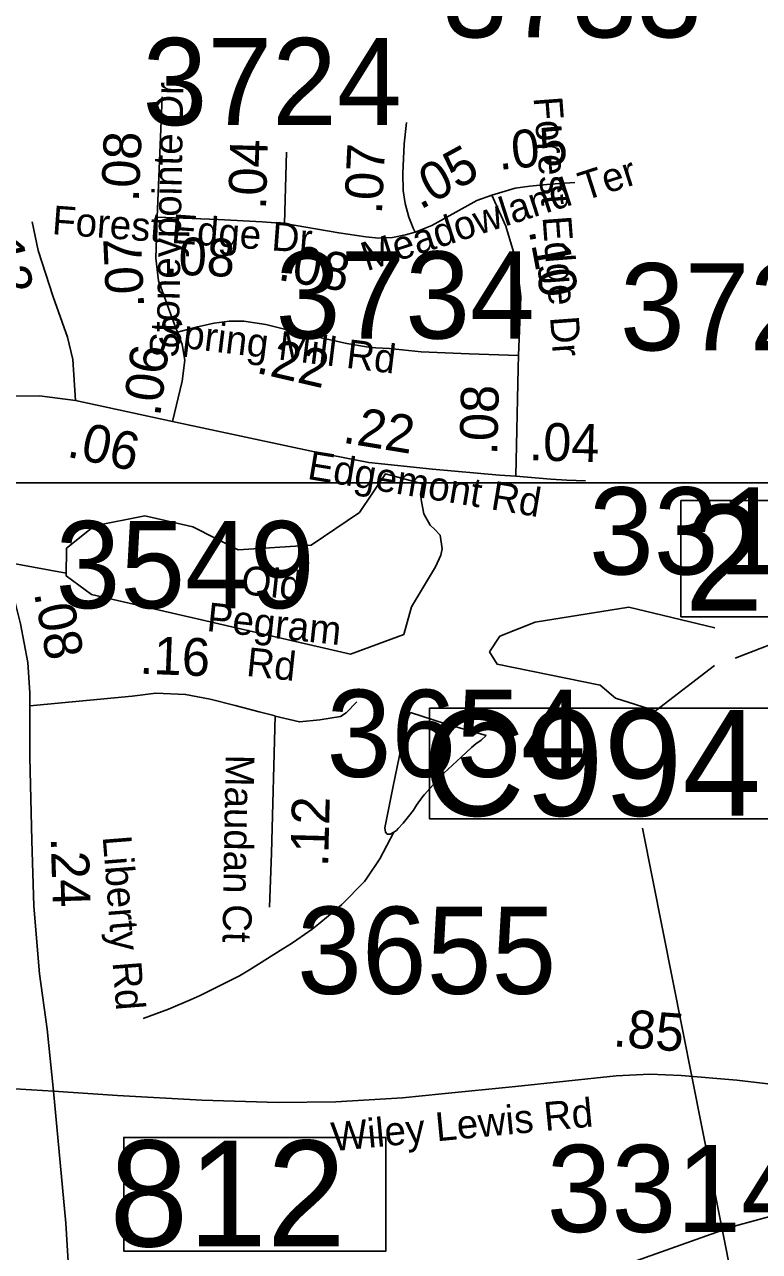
# Model space of a CAD drawing. Extents: x 1662474 to 1856135, y 779280 to 917889.
# Drawn here: x 1775921 to 1778351, y 824049 to 828102 of the extents above; entities that cross this region are included whole.
import ezdxf

# ---------------------------------------------------------------- set-up
doc = ezdxf.new("R2010")
doc.units = 0
for name, color, linetype in [('Cogo Default Point CELL', 7, 'Continuous'), ('Exist Hydrographic Misc Water Feature', 7, 'Continuous'), ('Exist Hydrographic Pond Under 1500 Sq Ft', 7, 'Continuous'), ('Exist Road Non-System Type 51', 7, 'Continuous'), ('Exist Road Primary Interstate Structure Standard Bridge Number Label', 7, 'Continuous'), ('Exist Road Secondary Mileage Tenths English Label', 7, 'Continuous'), ('Exist Road Secondary Structure Standard Bridge Number Label', 7, 'Continuous'), ('Exist Road Secondary Type 51 Attributed', 7, 'Continuous'), ('Exist Road Secondary Type 51 Label', 7, 'Continuous'), ('Exist Utilities Electrical Transmission Line', 7, 'Continuous'), ('Exist Vertical Profile Horizontal Axis Label Major', 7, 'Continuous'), ('Map Preparation Inset Cut Line', 7, 'Continuous'), ('Prop DGN Element Guardrail', 7, 'Continuous'), ('Scratch_Level_0', 7, 'Continuous')]:
    doc.layers.add(name, color=color, linetype=linetype)

msp = doc.modelspace()

# ---------------------------------------------------------------- linework, layer by layer
at = {"layer": 'Exist Hydrographic Misc Water Feature'}
for points in [[(1778270.3, 826009.3), (1779265.4, 826392.7), (1779474.4, 826526.2), (1779692.3, 826774.6), (1779894.3, 827046.2)], [(1775745.5, 826347.3), (1776059.3, 826289.3)], [(1776312.9, 824818.2), (1776397.4, 824849.5), (1776471.6, 824881), (1776501.7, 824894.7), (1776632.2, 824959.6), (1776664.5, 824979.4), (1776774.9, 825048.5), (1776803.2, 825066.3), (1776821.2, 825078.2), (1776871.7, 825113.7), (1776893.8, 825131.5), (1776926, 825157.3), (1776940.1, 825169.2), (1776954.1, 825181.1), (1776970.3, 825194.9), (1777044.9, 825270.4), (1777052.9, 825282.3), (1777095.4, 825346), (1777142.1, 825433.6)]]:
    msp.add_lwpolyline(points, dxfattribs=at)
at = {"layer": 'Exist Hydrographic Pond Under 1500 Sq Ft'}
for points in [[(1777175.3, 826086.9), (1776999.2, 826021.6), (1776142.3, 826219.6), (1776059.2, 826280.3), (1776060.3, 826372.2), (1776152.1, 826445.9), (1776319.2, 826478.5), (1776477.1, 826442.5), (1776627.2, 826367.2), (1776869.2, 826382.1), (1777028.1, 826490.6), (1777114.6, 826617.9), (1777237.2, 826584.3), (1777230, 826550.7), (1777233.6, 826526.6), (1777240.8, 826485.8), (1777262.4, 826448.6), (1777276.9, 826435.4), (1777294.9, 826415), (1777302.3, 826369.9), (1777297.3, 826348.9), (1777279.3, 826310.5), (1777200.1, 826178.3), (1777175.3, 826086.9)], [(1777458.6, 826029.3), (1777492.6, 826081.2), (1777609.5, 826128), (1777918.5, 826177.5), (1778203.5, 826109.4)], [(1778202.5, 825984.6), (1778007.5, 825834.3), (1777874.6, 825876.5), (1777824.6, 825920.1), (1777483.6, 825989.4), (1777458.6, 826029.3)], [(1777142.1, 825433.6), (1777130.2, 825427.7), (1777120.2, 825427.8), (1777114.2, 825433.9), (1777112.4, 825447.9), (1777139.4, 825585.7), (1777172.9, 825745.5), (1777189.3, 825811.3), (1777191.5, 825819.3), (1777197.5, 825829.2), (1777313.1, 825792.3)], [(1777313.1, 825792.3), (1777447, 825753.2), (1777430.8, 825737.3), (1777412.8, 825725.4), (1777398.6, 825713.6), (1777364.4, 825681.8), (1777307.8, 825628.3), (1777261.5, 825578.7), (1777243.4, 825558.8), (1777237.3, 825550.9), (1777217, 825523), (1777206.9, 825507), (1777190.7, 825485.2), (1777172.5, 825463.4), (1777156.3, 825445.5), (1777150.3, 825439.6), (1777142.1, 825433.6)]]:
    msp.add_lwpolyline(points, dxfattribs=at)
at = {"layer": 'Exist Road Non-System Type 51'}
msp.add_lwpolyline([(1776749.9, 825817.6), (1776830, 825798.4), (1776897.6, 825805), (1776965.4, 825816), (1776984.4, 825828.4), (1777019.5, 825864.2)], dxfattribs=at)
at = {"layer": 'Exist Road Primary Interstate Structure Standard Bridge Number Label'}
msp.add_lwpolyline([(1777115.6, 824425.2), (1776249.2, 824425.2), (1776249.2, 824049.6), (1777115.6, 824049.6)], close=True, dxfattribs=at)
at = {"layer": 'Exist Road Secondary Structure Standard Bridge Number Label'}
msp.add_lwpolyline([(1778090.9, 826529.9), (1779019.9, 826529.9), (1779019.9, 826145.8), (1778090.9, 826145.8)], close=True, dxfattribs=at)
at = {"layer": 'Exist Road Secondary Type 51 Attributed'}
msp.add_line((1776090.2, 826860), (1776410.8, 826790.5), dxfattribs=at)
for points in [[(1776359.2, 827465.3), (1776376.4, 827863.9)], [(1777212.2, 827416), (1777205.6, 827429.7), (1777197.9, 827449.7), (1777192.1, 827465.3), (1777179.5, 827511), (1777173.2, 827553.6), (1777171.6, 827610.4), (1777176.3, 827708.1), (1777184.2, 827778.9)], [(1776780.6, 827445.4), (1776787.4, 827681)], [(1777466.4, 827538.1), (1777543, 827562.1), (1777591.4, 827568.4), (1777658.4, 827574.6), (1777740.4, 827580.5)], [(1777212.2, 827416), (1777267.2, 827438.5), (1777416.6, 827520.5), (1777466.4, 827538.1)], [(1777466.4, 827538.1), (1777511.8, 827435.6), (1777540.7, 827340), (1777548.8, 827288.9), (1777557.6, 827241.4), (1777561.7, 827202.9), (1777554.6, 827008.9)], [(1776090.2, 826860), (1776081.3, 826995.7), (1776063.5, 827069.1), (1776016.4, 827202.1), (1775966.7, 827355.2), (1775946, 827450.3)], [(1776426.9, 827085.6), (1776421.9, 827098.7), (1776364, 827255.9), (1776355.7, 827330.3), (1776359.2, 827465.3)], [(1776359.2, 827465.3), (1776561.6, 827457.9), (1776706.9, 827450), (1776780.6, 827445.4)], [(1776780.6, 827445.4), (1776959.7, 827413.6), (1777049.5, 827400.7), (1777091.9, 827396.1), (1777137.5, 827398.9), (1777180.8, 827407.8), (1777212.2, 827416)], [(1776426.9, 827085.6), (1776493.2, 827103.4), (1776548.4, 827115.9), (1776597.3, 827122.2), (1776646.2, 827122.2), (1776718.9, 827110.9), (1776846.8, 827079.6), (1776986.8, 827048.4), (1777051.9, 827036.9), (1777082.9, 827034.4), (1777127.9, 827032.4), (1777232.8, 827020.4), (1777391.6, 827014.4), (1777554.6, 827008.9)], [(1776410.8, 826790.5), (1776442, 826924.5), (1776450.9, 826993.5), (1776442.6, 827044.9), (1776426.9, 827085.6)], [(1777554.6, 827008.9), (1777553.2, 826967.4), (1777544.8, 826610)], [(1775555, 826873.7), (1775970.8, 826875.4), (1776090.2, 826860)], [(1776410.8, 826790.5), (1776894.8, 826687.7), (1777059, 826654.9), (1777269.7, 826633.1), (1777491.6, 826613.4), (1777544.8, 826610)], [(1777544.8, 826610), (1777661, 826600.1), (1777714.1, 826596.8), (1777775.6, 826595.1)], [(1775938.7, 825851.1), (1775939.2, 825894.3), (1775932.4, 825994.6), (1775908, 826121.7), (1775889.6, 826196.8), (1775869.8, 826241.1)], [(1775938.7, 825851.1), (1776277.2, 825882.7), (1776354.8, 825893.1), (1776453.6, 825889.2), (1776534.8, 825873.5), (1776617, 825852.8), (1776696.6, 825831.2), (1776749.7, 825818)], [(1776017.1, 824578.4), (1775995.9, 824783.3), (1775970.6, 824965.3), (1775952.3, 825189.5), (1775945.4, 825406.7), (1775939.3, 825681.2), (1775938.7, 825851.1)], [(1776749.7, 825818), (1776738.1, 825364.1), (1776731.1, 825185.7)], [(1776017.1, 824578.4), (1775797.7, 824591.7), (1775410.2, 824608.3), (1775214.3, 824612), (1775087.4, 824616.3)], [(1779123.7, 824448.6), (1778990.9, 824477.4), (1778586.3, 824569.6), (1778415.9, 824598.4), (1778275.7, 824614.6), (1778091.3, 824629.4), (1777988, 824634.5), (1777876.6, 824628.6), (1777544.2, 824593.9), (1777300.4, 824569.6), (1777170.5, 824556.3), (1776950, 824543), (1776759.6, 824540.8), (1776507.3, 824548.9), (1776228.9, 824563.6), (1776017.1, 824578.4)], [(1776249.1, 823174.5), (1776224.8, 823218.1), (1776203.4, 823253.5), (1776159.8, 823360.4), (1776130.6, 823445.5), (1776118.9, 823500.6), (1776104.9, 823596.5), (1776083.7, 823796.3), (1776070.4, 823942.6), (1776057.7, 824142.4), (1776017.1, 824578.4)]]:
    msp.add_lwpolyline(points, dxfattribs=at)
at = {"layer": 'Exist Utilities Electrical Transmission Line'}
msp.add_lwpolyline([(1778616.1, 824226.9), (1778259.3, 824130.1), (1777840.4, 823981.4), (1777157, 823735.4), (1776714.1, 823568.2), (1776593.9, 823534.8), (1776008, 823514.3), (1775172.1, 823503.4), (1774494.2, 823493.6), (1773698.4, 823470.5), (1772902.4, 823467.3), (1772022.8, 823486.6), (1771247.2, 823515.2), (1770563.3, 823555.4), (1770135.7, 823575.9), (1769436, 823594.1), (1768966.2, 823621.1)], dxfattribs=at)
at = {"layer": 'Exist Vertical Profile Horizontal Axis Label Major'}
msp.add_line((1778717.8, 821663.6), (1777963.7, 825446.9), dxfattribs=at)
msp.add_lwpolyline([(1777259.4, 825843.1), (1778542.2, 825843.1), (1778542.2, 825478.1), (1777259.4, 825478.1)], close=True, dxfattribs=at)
at = {"layer": 'Map Preparation Inset Cut Line'}
for points in [[(1731035.7, 826588.1), (1793585.1, 826588.1), (1793585.1, 870408.9), (1731035.7, 870408.9)], [(1793585.1, 782767.4), (1731035.7, 782767.4), (1731035.7, 826588.1), (1793585.1, 826588.1)]]:
    msp.add_lwpolyline(points, close=True, dxfattribs=at)

# ---------------------------------------------------------------- texts
at = {"layer": 'Cogo Default Point CELL'}
for s, p in [('3728', (1777889.4, 827025.8)), ('3313', (1777787.1, 826285.3)), ('3549', (1776023.7, 826173.9)), ('3654', (1776919.7, 825616.4)), ('3655', (1776822.2, 824899.6)), ('3314', (1777647.4, 824112.8))]:
    msp.add_text(s, height=288, dxfattribs=at).set_placement(p)
at = {"layer": 'Exist Road Primary Interstate Structure Standard Bridge Number Label'}
msp.add_text('812', height=350, dxfattribs=at).set_placement((1776201.8, 824065.1))
at = {"layer": 'Exist Road Secondary Mileage Tenths English Label'}
msp.add_text('.12', height=125, rotation=283.3735, dxfattribs=at).set_placement((1775778.7, 827425.5))
at = {"layer": 'Exist Road Secondary Structure Standard Bridge Number Label'}
msp.add_text('293', height=350, dxfattribs=at).set_placement((1778103.4, 826165.6))
at = {"layer": 'Exist Road Secondary Type 51 Label'}
for s, rotation, p in [('Stoneypointe Dr', 88.9684, (1776430.3, 827000.5)), ('Forest Edge Dr', 274.3018, (1777603.7, 827861.2)), ('Meadowland Ter', 17.889, (1777052.3, 827287)), ('Forest Edge Dr', 355.793, (1776010.2, 827409.8)), ('Spring Mill Rd', 353.0455, (1776357.7, 827044.5)), ('Edgemont Rd', 350.6179, (1776853.2, 826601.3)), ('Old', 353.9526, (1776634.1, 826221.2)), (' Pegram', 353.9526, (1776485.8, 826102.5)), (' Rd', 353.9526, (1776616.7, 825954.2)), ('Maudan Ct', 268.9684, (1776586.7, 825691)), ('Liberty Rd', 274.5146, (1776179.3, 825419.4)), ('Wiley Lewis Rd', 5.4409, (1776939.6, 824379.5))]:
    msp.add_text(s, height=95, rotation=rotation, dxfattribs=at).set_placement(p)
at = {"layer": 'Exist Vertical Profile Horizontal Axis Label Major'}
msp.add_text('C994', height=350, dxfattribs=at).set_placement((1777237.2, 825487.9))
at = {"layer": 'Prop DGN Element Guardrail'}
for s, rotation, p in [('.08', 87.5383, (1776298.8, 827514.3)), ('.05', 5.3378, (1777489.8, 827621.7)), ('.04', 88.3444, (1776719.3, 827489)), ('.07', 87.2277, (1777102.4, 827473.4)), ('.05', 28.7514, (1777229.1, 827488.9)), ('.10', 280.5431, (1777587.6, 827422)), ('.07', 92.6344, (1776316.8, 827167.5)), ('.08', 357.9129, (1776382.3, 827276.8)), ('.08', 349.9018, (1776755, 827259.5)), ('.06', 82.6429, (1776369.2, 826804.6)), ('.22', 347.0015, (1776682.6, 826952.4)), ('.08', 88.6455, (1777483.9, 826678.3)), ('.22', 350.6574, (1776969.4, 826721.3)), ('.06', 347.7807, (1776057.4, 826675.2)), ('.04', 358.4529, (1777587.9, 826662.7)), ('.08', 280.8692, (1775951.9, 826224.1)), ('.16', 357.7089, (1776299.9, 825957.9)), ('.12', 88.5339, (1776924.5, 825317.7)), ('.24', 271.8128, (1776007.7, 825416.3)), ('.85', 355.4261, (1777864.5, 824726.8))]:
    msp.add_text(s, height=125, rotation=rotation, dxfattribs=at).set_placement(p)
at = {"layer": 'Scratch_Level_0'}
for s, p in [('3733', (1777303.5, 828059.7)), ('3724', (1776311.3, 827769.9)), ('3734', (1776751.3, 827064.6))]:
    msp.add_text(s, height=288, dxfattribs=at).set_placement(p)

doc.saveas('drawing.dxf')
